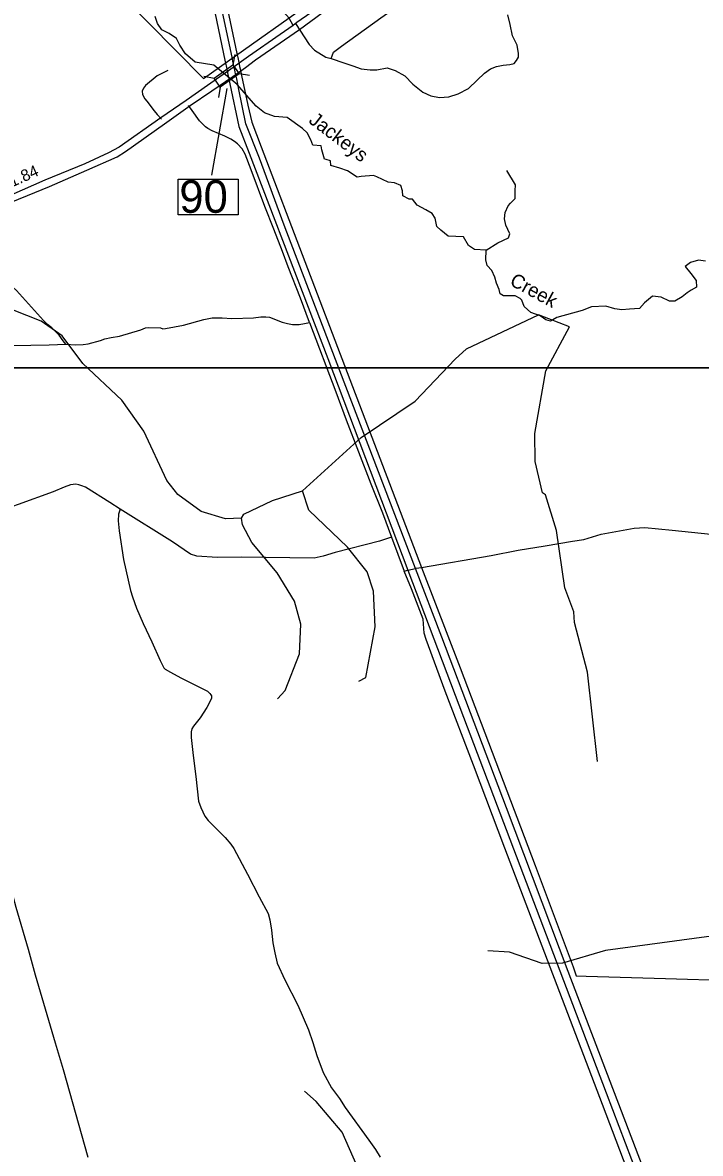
# Model space of a CAD drawing. Extents: x 2104537 to 2336408, y 34176 to 229611.
# Drawn here: x 2290829 to 2298107, y 157014 to 169155 of the extents above; entities that cross this region are included whole.
import ezdxf

# ---------------------------------------------------------------- set-up
doc = ezdxf.new("R2010")
doc.units = 0
for name, color, linetype in [('Exist Boundary Political City Limit New', 7, 'Continuous'), ('Exist Hydrographic Creek Single Shore', 7, 'Continuous'), ('Exist Hydrographic Misc Water Feature', 7, 'Continuous'), ('Exist Road Non-System Type 51', 7, 'Continuous'), ('Exist Road Primary NC Structure Standard Bridge Number Label', 7, 'Continuous'), ('Exist Road Primary US Divided Attributed', 7, 'Continuous'), ('Exist Road Primary US Mileage Hundredths English Label', 7, 'Continuous'), ('Exist Road Primary US Structure Standard Bridge CELL', 7, 'Continuous'), ('Exist Road Primary US Structure Standard Bridge Number Label', 7, 'Continuous'), ('Exist Utilities Electrical Transmission Line', 7, 'Continuous'), ('Map Preparation Boundary City Limit Buffer Line', 7, 'Continuous'), ('Map Preparation Inset Cut Line', 7, 'Continuous'), ('Old_Level_32', 7, 'Continuous')]:
    doc.layers.add(name, color=color, linetype=linetype)

msp = doc.modelspace()

# ---------------------------------------------------------------- linework, layer by layer
at = {"layer": 'Exist Boundary Political City Limit New'}
msp.add_lwpolyline([(2290106, 171255), (2292772, 168556), (2294205, 169576), (2293881, 170012), (2292749, 170036), (2292617, 170420), (2292516, 170903), (2292260, 172185), (2292465, 172180), (2292468, 172180)], dxfattribs=at)
at = {"layer": 'Exist Hydrographic Creek Single Shore'}
msp.add_line((2296701, 165887), (2296367, 166018), dxfattribs=at)
for points in [[(2295808, 166713), (2295681, 166719), (2295616, 166761), (2295562, 166854), (2295481, 166858), (2295397, 166861), (2295320, 166927), (2295277, 166965), (2295258, 167054), (2295227, 167104), (2295158, 167146), (2295066, 167196), (2295016, 167258), (2294978, 167261), (2294912, 167296), (2294908, 167350), (2294889, 167408), (2294824, 167434), (2294755, 167442), (2294632, 167500), (2294597, 167515), (2294466, 167504), (2294420, 167496), (2294316, 167565), (2294236, 167592), (2294140, 167621), (2294136, 167671), (2294090, 167686), (2294070, 167690), (2294043, 167790), (2294036, 167833), (2293947, 167840), (2293924, 167898), (2293886, 167971), (2293836, 168017), (2293671, 168138), (2293532, 168146), (2293428, 168185), (2293336, 168258), (2293132, 168490), (2292883, 168698), (2292683, 168729), (2292579, 168821), (2292517, 168913), (2292483, 168983), (2292402, 169040), (2292325, 169079), (2292279, 169144), (2292252, 169221)], [(2295808, 166713), (2295931, 166792), (2296046, 166846), (2296062, 166888), (2296019, 166981), (2296004, 167050), (2296012, 167115), (2296042, 167188), (2296069, 167215), (2296119, 167265), (2296119, 167350), (2296123, 167415), (2296027, 167569)], [(2297092, 166111), (2296938, 166104), (2296838, 166065), (2296565, 165990), (2296496, 165948), (2296446, 165963), (2296385, 166006), (2296288, 166044), (2296215, 166106), (2296189, 166175), (2296173, 166194), (2296119, 166221), (2296039, 166221), (2295992, 166221), (2295958, 166244), (2295946, 166290), (2295919, 166356), (2295900, 166421), (2295866, 166494), (2295816, 166548), (2295804, 166609), (2295808, 166713)], [(2298161, 166594), (2298086, 166604), (2297999, 166579), (2297943, 166536), (2298003, 166461), (2298061, 166388), (2298064, 166315), (2298007, 166281), (2297965, 166254), (2297911, 166211), (2297834, 166165), (2297776, 166165), (2297684, 166207), (2297592, 166219), (2297507, 166146), (2297453, 166084), (2297346, 166077), (2297265, 166073), (2297188, 166081), (2297092, 166111)], [(2301107, 158090), (2301073, 158147), (2300260, 158681), (2299647, 159240), (2299403, 159357), (2299062, 159403), (2298171, 159338), (2297089, 159191), (2296625, 159056), (2296407, 159054), (2296057, 159175), (2295823, 159190)], [(2296706, 154866), (2296537, 155138), (2296365, 155696), (2296280, 155819), (2296154, 155936), (2295719, 156105), (2295084, 156301), (2294690, 156529), (2294498, 156703), (2294259, 157242), (2293981, 157572), (2293856, 157680)]]:
    msp.add_lwpolyline(points, dxfattribs=at)
at = {"layer": 'Exist Hydrographic Misc Water Feature'}
for points in [[(2293180, 163836), (2293006, 163826), (2292747, 163907), (2292495, 164089), (2292377, 164239), (2292130, 164768), (2291894, 165101), (2291474, 165496), (2291254, 165792), (2291028, 165951), (2290719, 166071), (2289892, 166324), (2289649, 166486), (2289640, 166519)], [(2293836, 164128), (2294464, 164700), (2295043, 165089), (2295472, 165543), (2295596, 165652), (2296367, 166018)], [(2297003, 161223), (2296894, 162180), (2296756, 162714), (2296747, 162829), (2296653, 163087), (2296563, 163702), (2296443, 164084), (2296410, 164108), (2296332, 164441), (2296329, 164743), (2296447, 165416), (2296701, 165887)], [(2293180, 163836), (2293205, 163878), (2293512, 164023), (2293836, 164128)], [(2294438, 162083), (2294513, 162124), (2294616, 162667), (2294596, 163051), (2294527, 163259), (2294316, 163522), (2293904, 163920), (2293836, 164128)], [(2293565, 161893), (2293648, 161984), (2293802, 162378), (2293816, 162695), (2293747, 162943), (2293561, 163248), (2293291, 163572), (2293189, 163764), (2293180, 163836)]]:
    msp.add_lwpolyline(points, dxfattribs=at)
at = {"layer": 'Exist Road Non-System Type 51'}
for p, q in [((2292275, 168170), (2292319, 168119)), ((2292649, 168211), (2292609, 168266)), ((2294789, 163629), (2294926, 163267)), ((2294926, 163267), (2294966, 163276)), ((2294966, 163276), (2295049, 163295))]:
    msp.add_line(p, q, dxfattribs=at)
for points in [[(2294143, 168769), (2294169, 168838), (2294254, 168901), (2294676, 169207), (2295705, 169928)], [(2293734, 169126), (2293690, 169203), (2293599, 169307)], [(2293758, 169144), (2293905, 168922), (2293963, 168859), (2294085, 168785), (2294143, 168769)], [(2294143, 168769), (2294280, 168722), (2294375, 168690), (2294465, 168658), (2294560, 168648), (2294634, 168648), (2294745, 168669), (2294829, 168642), (2294935, 168584), (2295019, 168494), (2295125, 168410), (2295214, 168368), (2295304, 168352), (2295404, 168357), (2295505, 168389), (2295616, 168447), (2295711, 168537), (2295790, 168611), (2295853, 168658), (2295916, 168685), (2295990, 168700), (2296059, 168706), (2296106, 168716), (2296133, 168748), (2296154, 168785), (2296154, 168822), (2296138, 168912), (2296091, 169012), (2296064, 169134), (2296038, 169239)], [(2292387, 168640), (2292272, 168583), (2292147, 168479), (2292126, 168451), (2292114, 168420), (2292117, 168385), (2292141, 168337), (2292164, 168311), (2292243, 168208), (2292275, 168170)], [(2293908, 165937), (2293812, 166195), (2293681, 166532), (2293621, 166699), (2293528, 166939), (2293430, 167182), (2293283, 167576), (2293219, 167741), (2293188, 167801), (2293135, 167854), (2293105, 167879), (2293065, 167903), (2293000, 167936), (2292863, 167994), (2292819, 168018), (2292793, 168035), (2292728, 168100), (2292649, 168211)], [(2291294, 165703), (2291264, 165737), (2291221, 165798), (2291142, 165877), (2291097, 165913), (2291055, 165956), (2290763, 166280), (2290726, 166310), (2290697, 166326), (2290671, 166357), (2290600, 166469), (2290569, 166506), (2290543, 166530), (2290456, 166600), (2290348, 166695), (2290237, 166775)], [(2291294, 165703), (2291396, 165697), (2291480, 165700), (2291534, 165705), (2291666, 165742), (2291712, 165761), (2291779, 165774), (2291869, 165787), (2292098, 165856), (2292148, 165877), (2292182, 165883), (2292308, 165877), (2292336, 165869), (2292362, 165870), (2292556, 165908), (2292775, 165969), (2292863, 165985), (2292973, 165986), (2293075, 165980), (2293309, 165986), (2293387, 165997), (2293439, 165996), (2293479, 165991), (2293616, 165939), (2293672, 165923), (2293726, 165912), (2293798, 165915), (2293856, 165924), (2293908, 165937)], [(2293908, 165937), (2294194, 165191), (2294304, 164890), (2294569, 164202), (2294692, 163892), (2294789, 163629)], [(2288982, 165530), (2289062, 165561), (2289203, 165589), (2289545, 165632), (2289619, 165653), (2289671, 165658), (2289827, 165665), (2290276, 165674), (2290516, 165685), (2291114, 165697), (2291294, 165703)], [(2291875, 163930), (2291764, 164004), (2291503, 164166), (2291465, 164183), (2291434, 164194), (2291400, 164200), (2291344, 164193), (2291275, 164167), (2291156, 164116), (2290782, 163981), (2290597, 163918), (2290236, 163773), (2290091, 163705), (2289927, 163613), (2289752, 163523), (2289589, 163445)], [(2291875, 163930), (2291857, 163877), (2291854, 163805), (2291866, 163697), (2291914, 163391), (2291989, 163057), (2292010, 162988), (2292051, 162868), (2292124, 162703), (2292216, 162508), (2292305, 162306), (2292346, 162228), (2292360, 162212), (2292417, 162179), (2292528, 162120), (2292816, 161977), (2292840, 161953), (2292851, 161939), (2292857, 161925), (2292859, 161913), (2292857, 161899), (2292806, 161800), (2292735, 161689), (2292663, 161600), (2292645, 161572), (2292638, 161540), (2292640, 161480), (2292659, 161286), (2292688, 161061), (2292716, 160797), (2292741, 160728), (2292784, 160636), (2292823, 160589), (2293005, 160407), (2293064, 160334), (2293097, 160286), (2293245, 160011), (2293368, 159768), (2293466, 159588), (2293485, 159520), (2293503, 159410), (2293517, 159274), (2293536, 159166), (2293562, 159057), (2293644, 158878), (2293783, 158604), (2293900, 158340), (2293945, 158206), (2293990, 158063), (2294056, 157882), (2294146, 157717), (2294230, 157602), (2294293, 157505), (2294548, 157155), (2294617, 157054), (2294669, 156972)], [(2294789, 163629), (2294660, 163589), (2294185, 163465), (2294056, 163427), (2293958, 163406), (2293174, 163415), (2292918, 163413), (2292700, 163425), (2292632, 163446), (2292440, 163579), (2291875, 163930)], [(2295113, 163306), (2295862, 163435), (2296151, 163491), (2296441, 163537), (2296732, 163589), (2296856, 163607), (2297043, 163663), (2297395, 163728), (2297510, 163734), (2297803, 163707), (2298218, 163663), (2298436, 163636), (2298626, 163607), (2298913, 163549), (2298971, 163548), (2299187, 163580), (2299776, 163676), (2300191, 163740)], [(2295049, 163295), (2295056, 163297), (2295113, 163306)], [(2297821, 155527), (2297730, 155776), (2297537, 156275), (2297057, 157540), (2296007, 160292), (2295671, 161181), (2295366, 161975), (2295164, 162530), (2295142, 162598), (2295131, 162751), (2295005, 163076), (2294926, 163267)], [(2290047, 161127), (2290081, 160684), (2290089, 160642), (2290100, 160614), (2290118, 160584), (2290142, 160553), (2290195, 160497), (2290280, 160422), (2290355, 160364), (2290521, 160248), (2290565, 160206), (2290596, 160173), (2290639, 160079), (2290694, 159888), (2290755, 159659), (2290887, 159207), (2290965, 158930), (2291177, 158199), (2291265, 157914), (2291528, 156974)]]:
    msp.add_lwpolyline(points, dxfattribs=at)
at = {"layer": 'Exist Road Primary NC Structure Standard Bridge Number Label'}
msp.add_line((2293021, 168447), (2292857, 167519), dxfattribs=at)
at = {"layer": 'Exist Road Primary US Divided Attributed'}
for points in [[(2296588, 171119), (2296362, 170957), (2295909, 170657), (2295428, 170317), (2295119, 170099), (2294805, 169875), (2294473, 169645), (2294177, 169440), (2293774, 169157), (2293734, 169126), (2293594, 169026), (2293254, 168792), (2293040, 168638)], [(2293085, 168575), (2293224, 168675), (2293329, 168754), (2293801, 169080), (2294045, 169259), (2294261, 169401), (2294505, 169580), (2295126, 170012), (2295465, 170245), (2296639, 171060)], [(2293040, 168638), (2292945, 168573), (2292585, 168319), (2292313, 168133), (2291864, 167817), (2291750, 167757), (2291497, 167638), (2291067, 167464), (2289880, 166941), (2288447, 166347), (2286713, 165613)], [(2286750, 165545), (2287355, 165801), (2288354, 166229), (2288829, 166429), (2289897, 166899), (2291118, 167396), (2291520, 167571), (2291843, 167715), (2291932, 167773), (2292353, 168068), (2292627, 168264), (2292862, 168424), (2293085, 168575)]]:
    msp.add_lwpolyline(points, dxfattribs=at)
at = {"layer": 'Exist Road Primary US Structure Standard Bridge CELL'}
for p, q in [((2293106, 168812), (2293087, 168701)), ((2292886, 168556), (2292774, 168575)), ((2293266, 168587), (2293154, 168606)), ((2292952, 168463), (2292932, 168352))]:
    msp.add_line(p, q, dxfattribs=at)
msp.add_lwpolyline([(2293154, 168606), (2292952, 168463), (2292885, 168557), (2293087, 168701)], close=True, dxfattribs=at)
at = {"layer": 'Exist Road Primary US Structure Standard Bridge Number Label'}
msp.add_lwpolyline([(2292499, 167475), (2293144, 167475), (2293144, 167093), (2292499, 167093)], close=True, dxfattribs=at)
at = {"layer": 'Exist Utilities Electrical Transmission Line'}
for p, q in [((2293087, 168743), (2293078, 168785)), ((2293130, 168823), (2293139, 168780)), ((2293139, 168780), (2293154, 168708)), ((2293005, 168733), (2293014, 168691)), ((2293014, 168691), (2293029, 168619)), ((2293102, 168671), (2293087, 168743)), ((2293107, 168647), (2293102, 168671)), ((2293113, 168623), (2293107, 168647)), ((2293154, 168708), (2293159, 168683)), ((2293159, 168683), (2293164, 168659)), ((2293164, 168659), (2293179, 168587)), ((2293029, 168619), (2293034, 168595)), ((2293034, 168595), (2293039, 168571)), ((2293039, 168571), (2293054, 168498)), ((2293128, 168551), (2293113, 168623))]:
    msp.add_line(p, q, dxfattribs=at)
for points in [[(2292751, 169952), (2292803, 169700), (2293005, 168733)], [(2293078, 168785), (2292910, 169573), (2292848, 169878)], [(2292923, 169819), (2292959, 169643), (2293130, 168823)], [(2295049, 163295), (2294826, 163875), (2294187, 165539), (2293639, 166982), (2293371, 167701), (2293227, 168068), (2293152, 168437), (2293128, 168551)], [(2293179, 168587), (2293246, 168270), (2293291, 168087), (2293389, 167821), (2293860, 166590), (2294796, 164132), (2295113, 163306)], [(2293054, 168498), (2293150, 168041), (2293260, 167752), (2294105, 165550), (2294966, 163276)], [(2295113, 163306), (2295527, 162227), (2296334, 160105), (2296741, 159016), (2296774, 158921), (2296882, 158918), (2297731, 158893), (2298443, 158871), (2298948, 158859)], [(2294966, 163276), (2295564, 161696), (2297095, 157664), (2297911, 155517)], [(2297996, 155548), (2297712, 156286), (2296688, 158966), (2296026, 160724), (2295332, 162556), (2295049, 163295)]]:
    msp.add_lwpolyline(points, dxfattribs=at)
at = {"layer": 'Map Preparation Boundary City Limit Buffer Line'}
msp.add_lwpolyline([(2290106, 171255), (2292772, 168556), (2294205, 169576), (2293881, 170012), (2292749, 170036), (2292617, 170420), (2292516, 170903), (2292260, 172185), (2292465, 172180), (2292468, 172180)], dxfattribs=at)
at = {"layer": 'Map Preparation Inset Cut Line'}
for points in [[(2266254, 165449), (2309677, 165449), (2309677, 209697), (2266254, 209697)], [(2308594, 165449), (2259993, 165449), (2259993, 139141), (2308594, 139141)]]:
    msp.add_lwpolyline(points, close=True, dxfattribs=at)

# ---------------------------------------------------------------- texts
at = {"layer": 'Exist Road Primary US Mileage Hundredths English Label'}
msp.add_text('1.84', height=125, rotation=23.7836, dxfattribs=at).set_placement((2290715, 167386))
at = {"layer": 'Exist Road Primary US Structure Standard Bridge Number Label'}
msp.add_text('90', height=350, dxfattribs=at).set_placement((2292512, 167113))
at = {"layer": 'Old_Level_32'}
for s, rotation, p in [('Jackeys', 322.7515, (2293891, 168087)), ('Creek', 331.3977, (2296049, 166344))]:
    msp.add_text(s, height=150, rotation=rotation, dxfattribs=at).set_placement(p)

doc.saveas('drawing.dxf')
